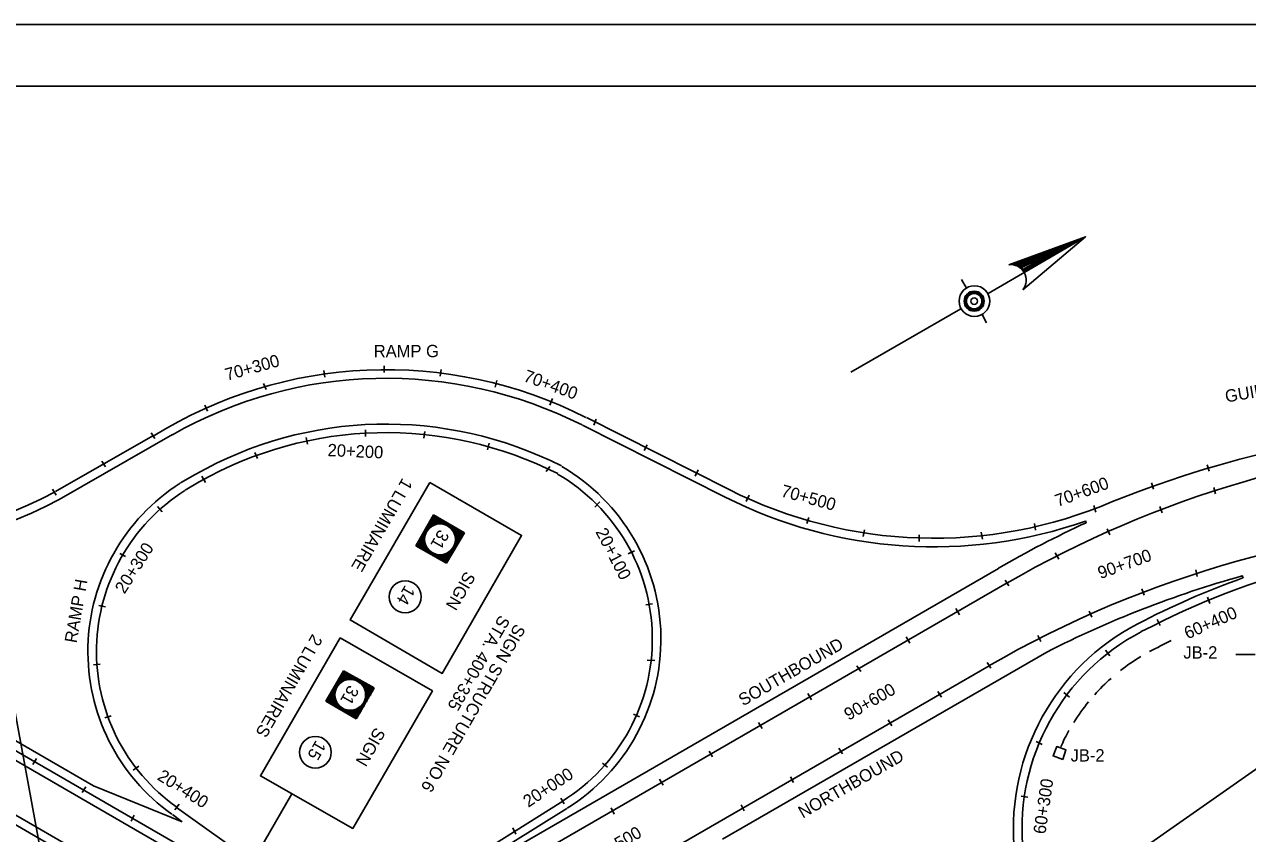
# Model space of a CAD drawing. Extents: x 36 to 2622, y -5330 to 219.
# Drawn here: x 2003.5 to 2300.3, y -4338.2 to -4141.8 of the extents above; entities that cross this region are included whole.
import ezdxf

# ---------------------------------------------------------------- set-up
doc = ezdxf.new("R2010")
doc.units = 0
for name, color, linetype in [('1', 7, 'Continuous'), ('2', 7, 'Continuous'), ('PLT-BNDY', 7, 'Continuous')]:
    doc.layers.add(name, color=color, linetype=linetype)

msp = doc.modelspace()

# ---------------------------------------------------------------- linework, layer by layer
at = {"layer": '1'}
msp.add_line((1757.86, -4156.83), (2543.86, -4156.83), dxfattribs=at)
at = {"layer": '2'}
for p, q in [((2538.01, -4157.41), (1748.46, -4710.54)), ((2260.98, -4193.33), (2237.36, -4207.08)), ((2258.36, -4194.58), (2259.61, -4193.95)), ((2242.86, -4200.08), (2243.73, -4199.83)), ((2244.36, -4200.2), (2245.48, -4200.83)), ((2232.11, -4205.83), (2230.86, -4203.7)), ((2230.73, -4210.83), (2203.98, -4226.2)), ((2235.86, -4212.2), (2236.98, -4214.2)), ((1827.86, -4220.2), (2072.73, -4361.7)), ((1828.86, -4218.45), (2074.48, -4360.33)), ((1984.73, -4219.33), (2015.11, -4384.7)), ((2076.36, -4227.45), (2076.11, -4225.83)), ((2090.73, -4226.33), (2090.73, -4224.7)), ((2104.36, -4227.2), (2104.61, -4225.58)), ((2062.11, -4230.45), (2061.48, -4228.95)), ((2117.73, -4229.83), (2118.11, -4228.2)), ((1820.98, -4231.95), (2055.23, -4367.2)), ((1822.11, -4230.2), (2060.86, -4368.08)), ((2130.98, -4234.2), (2131.61, -4232.58)), ((2047.86, -4235.7), (2047.23, -4234.2)), ((2139.86, -4237.2), (2174.48, -4254.7)), ((2141.61, -4239.08), (2142.23, -4237.58)), ((2034.61, -4241.7), (2010.98, -4255.2)), ((2039.36, -4241.33), (2011.86, -4257.08)), ((2035.11, -4242.33), (2034.23, -4240.95)), ((2086.23, -4241.83), (2086.23, -4240.2)), ((2100.36, -4242.2), (2100.61, -4240.58)), ((2138.86, -4239.08), (2173.48, -4256.58)), ((2072.11, -4243.7), (2071.86, -4242.08)), ((2115.86, -4245.08), (2116.23, -4243.45)), ((2153.86, -4245.2), (2154.61, -4243.83)), ((2059.98, -4247.2), (2059.36, -4245.7)), ((2023.11, -4249.2), (2022.23, -4247.83)), ((2130.98, -4249.08), (2130.11, -4250.33)), ((2166.23, -4251.45), (2166.98, -4249.95)), ((2290.48, -4248.7), (2290.98, -4250.2)), ((2041.36, -4253.08), (2044.86, -4251.08)), ((2042.48, -4254.83), (2045.86, -4252.83)), ((2047.36, -4252.95), (2046.48, -4251.45)), ((2277.48, -4254.58), (2276.98, -4253.08)), ((1898.11, -4256.08), (2020.23, -4326.58)), ((2011.11, -4256.08), (2010.23, -4254.58)), ((2179.36, -4256.08), (2178.61, -4257.58)), ((2292.11, -4254.2), (2292.48, -4255.7)), ((2036.86, -4260.08), (2035.73, -4258.83)), ((2141.86, -4258.95), (2143.11, -4257.7)), ((2262.98, -4258.58), (2263.48, -4260.2)), ((2279.61, -4260.33), (2278.98, -4258.83)), ((2193.86, -4261.45), (2193.36, -4262.95)), ((2261.11, -4262.83), (2260.98, -4262.33)), ((2207.36, -4264.45), (2206.98, -4266.08)), ((2235.61, -4265.08), (2235.98, -4266.7)), ((2248.61, -4262.95), (2248.86, -4264.58)), ((2266.23, -4264.2), (2266.86, -4265.7)), ((2220.61, -4265.7), (2220.61, -4267.33)), ((2026.61, -4270.2), (2027.98, -4270.95)), ((2151.48, -4269.58), (2149.98, -4270.33)), ((2254.48, -4271.58), (2253.61, -4270.08)), ((2239.86, -4273.83), (2104.11, -4352.2)), ((2287.73, -4274.2), (2288.11, -4275.83)), ((1954.61, -4443.2), (2241.98, -4277.33)), ((2242.36, -4278.08), (2241.48, -4276.7)), ((2298.98, -4275.58), (2299.23, -4276.2)), ((2275.23, -4280.33), (2274.61, -4278.83)), ((2023.11, -4283.2), (2021.48, -4282.83)), ((2154.23, -4282.7), (2155.86, -4282.45)), ((2291.11, -4282.33), (2290.61, -4280.83)), ((2230.36, -4285.08), (2229.48, -4283.58)), ((2261.86, -4284.2), (2262.48, -4285.7)), ((2279.11, -4287.7), (2278.36, -4286.2)), ((2218.36, -4291.95), (2217.48, -4290.45)), ((2250.11, -4291.58), (2249.36, -4290.08)), ((2251.61, -4294.2), (2172.86, -4339.58)), ((2266.86, -4295.08), (2265.86, -4293.7)), ((2302.11, -4294.7), (2297.48, -4294.7)), ((1962.23, -4456.45), (2237.61, -4297.45)), ((2020.23, -4297.2), (2021.86, -4297.08)), ((2156.48, -4296.2), (2154.61, -4296.08)), ((2206.48, -4298.83), (2205.48, -4297.45)), ((2237.98, -4298.08), (2237.11, -4296.7)), ((2194.48, -4305.7), (2193.61, -4304.2)), ((2225.98, -4305.08), (2225.11, -4303.7)), ((2257.11, -4305.08), (2255.73, -4303.95)), ((2024.48, -4309.58), (2022.98, -4310.08)), ((2151.23, -4309.2), (2152.73, -4309.83)), ((2182.48, -4312.7), (2181.61, -4311.2)), ((2213.98, -4312.08), (2213.11, -4310.58)), ((2248.98, -4315.83), (2250.48, -4316.58)), ((2170.48, -4319.58), (2169.61, -4318.2)), ((2201.98, -4318.83), (2201.11, -4317.45)), ((2005.48, -4321.45), (2006.36, -4319.95)), ((2031.23, -4321.83), (2029.86, -4322.83)), ((2143.73, -4321.08), (2144.98, -4322.08)), ((2158.48, -4326.45), (2157.61, -4324.95)), ((2190.11, -4325.83), (2189.36, -4324.45)), ((2017.48, -4328.2), (2018.36, -4326.83)), ((2020.23, -4326.58), (2041.73, -4335.33)), ((2068.36, -4328.58), (2051.73, -4357.33)), ((2134.11, -4330.33), (2093.36, -4355.83)), ((2133.61, -4329.58), (2134.48, -4330.95)), ((2246.98, -4329.33), (2245.36, -4329.08)), ((2029.36, -4335.2), (2030.11, -4333.7)), ((2039.36, -4333.58), (2041.73, -4335.33)), ((2039.98, -4332.45), (2040.98, -4331.08)), ((2078.11, -4358.7), (2040.36, -4331.83)), ((2135.11, -4332.08), (2103.61, -4351.7)), ((2146.61, -4333.45), (2145.86, -4331.95)), ((2178.11, -4332.7), (2177.36, -4331.2)), ((2121.98, -4336.83), (2122.73, -4338.33))]:
    msp.add_line(p, q, dxfattribs=at)
for points in [[(2245.73, -4206.2), (2260.98, -4193.33), (2242.36, -4200.2)], [(2245.98, -4201.58), (2258.36, -4194.58), (2243.86, -4199.95), (2256.11, -4195.83), (2245.73, -4201.33), (2253.86, -4196.7), (2244.36, -4200.08), (2251.61, -4197.83), (2245.48, -4200.83), (2249.11, -4198.7), (2244.98, -4200.33), (2247.11, -4199.7), (2245.11, -4200.45)], [(2243.48, -4199.95), (2245.11, -4200.2), (2246.11, -4201.95)], [(2098.48, -4268.33), (2102.73, -4260.83)], [(2102.73, -4260.83), (2110.23, -4265.2)], [(2105.86, -4272.58), (2110.23, -4265.2)], [(2098.48, -4268.33), (2105.86, -4272.58)], [(2076.61, -4306.08), (2080.86, -4298.7)], [(2080.86, -4298.7), (2088.36, -4302.83)], [(2083.98, -4310.33), (2088.36, -4302.83)], [(2076.61, -4306.08), (2083.98, -4310.33)]]:
    msp.add_lwpolyline(points, dxfattribs=at)
for points in [[(2101.86, -4252.95), (2082.48, -4286.33), (2104.86, -4299.33), (2124.11, -4265.83)], [(2080.11, -4290.7), (2060.73, -4324.2), (2083.11, -4336.95), (2102.48, -4303.58)], [(2255.48, -4320.2), (2256.23, -4317.83), (2253.98, -4317.08), (2253.11, -4319.33)]]:
    msp.add_lwpolyline(points, close=True, dxfattribs=at)
for centre, radius in [((2234.01, -4208.97), 3.73), ((2233.95, -4208.98), 2.43), ((2233.95, -4208.98), 2.35), ((2233.95, -4208.98), 2.34), ((2233.95, -4208.98), 2.3), ((2233.95, -4208.98), 2.27), ((2233.95, -4208.98), 2.22), ((2233.95, -4208.98), 2.16), ((2233.95, -4208.98), 2.08), ((2233.95, -4208.98), 2.06), ((2233.95, -4208.98), 2.04), ((2233.95, -4208.98), 2.03), ((2233.95, -4208.98), 2.01), ((2233.95, -4208.98), 1.98), ((2233.95, -4208.98), 1.98), ((2233.95, -4208.98), 1.87), ((2233.95, -4208.98), 0.775), ((2104.31, -4266.79), 4.13), ((2104.31, -4266.79), 3.95), ((2104.31, -4266.79), 3.74), ((2095.85, -4280.73), 3.86), ((2082.52, -4304.52), 4.13), ((2082.52, -4304.52), 3.95), ((2082.52, -4304.52), 3.74), ((2074.06, -4318.46), 3.86)]:
    msp.add_circle(centre, radius, dxfattribs=at)
for centre, radius, start, end in [((2242.84, -4203.85), 3.74, 320.7497, 97.5141), ((2367.04, -4505.07), 266.71, 91.5362, 111.9146), ((2373.19, -4504.77), 262.56, 92.7744, 119.9997), ((2109.48, -4290.98), 48.44, 301.9999, 59.7607), ((1956.71, -4152.82), 115.91, 240.4381, 297.8815), ((2067.29, -4294.01), 48.44, 122.5087, 234.6076), ((2109.48, -4290.98), 46.36, 301.9999, 59.7607), ((1956.71, -4152.82), 117.99, 240.4381, 297.8815), ((2067.29, -4294.01), 46.36, 122.5087, 234.6076), ((2224.13, -4156.21), 112.38, 243.2309, 289.1565), ((2224.13, -4156.21), 110.3, 243.2309, 293.1526), ((2104.31, -4266.79), 4.32, 66.379, 143.0962), ((2104.31, -4266.79), 4.53, 78.594, 131.2253), ((2104.31, -4266.79), 4.73, 84.8374, 125.031), ((2104.31, -4266.79), 4.89, 88.4912, 121.3964), ((2104.31, -4266.79), 5.06, 92.0046, 117.8978), ((2104.31, -4266.79), 5.26, 95.2513, 114.6623), ((2104.31, -4266.79), 5.45, 97.9632, 111.9586), ((2104.31, -4266.79), 5.62, 100.1586, 109.769), ((2104.31, -4266.79), 5.8, 102.2128, 107.7199), ((2368.82, -4524.84), 262.56, 91.4216, 119.9997), ((2104.31, -4266.79), 4.32, 156.9038, 233.0962), ((2104.31, -4266.79), 4.32, 336.379, 53.621), ((2104.31, -4266.79), 4.53, 348.594, 41.406), ((2104.31, -4266.79), 4.73, 354.8374, 35.1626), ((2104.31, -4266.79), 4.89, 358.4912, 31.5088), ((2104.31, -4266.79), 5.06, 2.0046, 27.9954), ((2104.31, -4266.79), 5.26, 5.2513, 24.7486), ((2104.31, -4266.79), 5.45, 7.9632, 22.0368), ((2104.31, -4266.79), 5.62, 10.1586, 19.8414), ((2104.31, -4266.79), 5.8, 12.2128, 17.7872), ((2373.19, -4504.77), 266.71, 114.8411, 120), ((2104.31, -4266.79), 5.8, 192.2801, 197.7199), ((2104.31, -4266.79), 5.62, 190.231, 199.769), ((2104.31, -4266.79), 5.45, 188.0414, 201.9586), ((2104.31, -4266.79), 5.26, 185.3377, 204.6623), ((2104.31, -4266.79), 5.06, 182.1022, 207.8978), ((2104.31, -4266.79), 4.89, 178.6036, 211.3964), ((2104.31, -4266.79), 4.73, 174.969, 215.031), ((2104.31, -4266.79), 4.53, 168.7747, 221.2253), ((2367.06, -4466.26), 199.8, 91.7208, 117.5941), ((2104.31, -4266.79), 4.32, 246.9038, 323.621), ((2104.31, -4266.79), 4.53, 258.7747, 311.406), ((2104.31, -4266.79), 4.73, 264.969, 305.1626), ((2104.31, -4266.79), 4.89, 268.6036, 301.5088), ((2104.31, -4266.79), 5.06, 272.1022, 297.9954), ((2104.31, -4266.79), 5.26, 275.3377, 294.7487), ((2104.31, -4266.79), 5.45, 278.0414, 292.0368), ((2104.31, -4266.79), 5.62, 280.231, 289.8414), ((2104.31, -4266.79), 5.8, 282.2801, 287.7872), ((2368.82, -4524.84), 258.79, 105.6541, 116.9391), ((2367.06, -4466.26), 201.88, 109.6523, 117.594), ((2299.5, -4337), 56.03, 117.5941, 184.4997), ((2299.5, -4337), 53.94, 117.5941, 184.4997), ((2367.06, -4466.26), 194.59, 115.9864, 117.7277), ((2299.5, -4337), 48.74, 121.0166, 127.9938), ((2082.52, -4304.52), 4.32, 66.379, 143.0962), ((2082.52, -4304.52), 4.53, 78.594, 131.2253), ((2082.52, -4304.52), 4.73, 84.8374, 125.031), ((2082.52, -4304.52), 4.89, 88.4912, 121.3964), ((2082.52, -4304.52), 5.06, 92.0046, 117.8978), ((2082.52, -4304.52), 5.26, 95.2513, 114.6623), ((2082.52, -4304.52), 5.45, 97.9632, 111.9586), ((2082.52, -4304.52), 5.62, 100.1586, 109.769), ((2082.52, -4304.52), 5.8, 102.2128, 107.7199), ((2082.52, -4304.52), 4.32, 336.379, 53.621), ((2299.5, -4337), 48.74, 131.538, 138.1475), ((2082.52, -4304.52), 4.73, 174.969, 215.031), ((2082.52, -4304.52), 4.53, 168.7747, 221.2253), ((2082.52, -4304.52), 4.32, 156.9038, 233.0962), ((2082.52, -4304.52), 4.53, 348.594, 41.406), ((2082.52, -4304.52), 4.73, 354.8374, 35.1626), ((2082.52, -4304.52), 4.89, 358.4912, 31.5088), ((2082.52, -4304.52), 5.06, 2.0046, 27.9954), ((2082.52, -4304.52), 5.26, 5.2513, 24.7486), ((2082.52, -4304.52), 5.45, 7.9632, 22.0368), ((2082.52, -4304.52), 5.62, 10.1586, 19.8414), ((2082.52, -4304.52), 5.8, 12.2128, 17.7872), ((2082.52, -4304.52), 5.8, 192.2801, 197.7199), ((2082.52, -4304.52), 5.62, 190.231, 199.769), ((2082.52, -4304.52), 5.45, 188.0414, 201.9586), ((2082.52, -4304.52), 5.26, 185.3377, 204.6623), ((2082.52, -4304.52), 5.06, 182.1022, 207.8978), ((2082.52, -4304.52), 4.89, 178.6036, 211.3964), ((2082.52, -4304.52), 4.32, 246.9038, 323.621), ((2299.5, -4337), 48.74, 140.7918, 148.0556), ((2082.52, -4304.52), 4.53, 258.7747, 311.406), ((2082.52, -4304.52), 4.73, 264.969, 305.1626), ((2082.52, -4304.52), 4.89, 268.6036, 301.5088), ((2082.52, -4304.52), 5.06, 272.1022, 297.9954), ((2082.52, -4304.52), 5.26, 275.3377, 294.7487), ((2082.52, -4304.52), 5.45, 278.0414, 292.0368), ((2082.52, -4304.52), 5.62, 280.231, 289.8414), ((2082.52, -4304.52), 5.8, 282.2801, 287.7872), ((2299.5, -4337), 48.76, 150.788, 155.9654)]:
    msp.add_arc(centre, radius, start, end, dxfattribs=at)
for major_axis, ratio, start_param, end_param in [((-68.48, 83.33), 0.993482, 5.130466, 6.153097), ((-67.16, 81.72), 0.993354, 5.130512, 6.114022), ((-60.1, 73.12), 0.992572, 5.130512, 6.114022), ((-58.78, 71.52), 0.992405, 5.130512, 6.114022)]:
    msp.add_ellipse((2091.88, -4333.18), major_axis=major_axis, ratio=ratio, start_param=start_param, end_param=end_param, dxfattribs=at)
at = {"layer": 'PLT-BNDY'}
msp.add_lwpolyline([(1717.86, -4141.83), (2558.86, -4141.83), (2558.86, -4735.83), (1717.86, -4735.83)], close=True, dxfattribs=at)

# ---------------------------------------------------------------- texts
at = {"layer": '2'}
for s, p in [('RAMP G', (2088.23, -4222.58)), ('JB-2', (2284.73, -4295.72)), ('JB-2', (2257.36, -4320.7))]:
    msp.add_text(s, height=2.996, dxfattribs=at).set_placement(p)
for s, height, rotation, p in [('70+300', 3, 15.5955, (2052.61, -4228.33)), ('70+400', 3, 340.1256, (2124.36, -4228.33)), ('GUIDE RAIL (TYP.)', 2.9955, 9.5266, (2295.11, -4233.58)), ('20+200', 3, 357.5003, (2076.98, -4246.58)), ('1 LUMINAIRE', 2.9955, 240, (2095.23, -4251.7)), ('70+500', 3, 344.742, (2186.86, -4256.33)), ('70+600', 3, 20, (2254.23, -4258.95)), ('31', 2.996, 240, (2104.11, -4264.2)), ('20+100', 3, 297.3246, (2141.98, -4264.95)), ('20+300', 3, 57.5003, (2027.73, -4280.2)), ('90+700', 3, 20, (2264.61, -4276.45)), ('RAMP H', 2.996, 80.1822, (2016.11, -4292.08)), ('SIGN', 2.996, 240, (2110.48, -4274.33)), ('14', 2.996, 240, (2095.86, -4277.7)), ('60+400', 3, 23.629, (2285.73, -4291.08)), ('STA. 400+335', 2.9955, 240, (2118.86, -4284.95)), ('SIGN STRUCTURE NO.6', 2.9955, 240, (2122.61, -4287.08)), ('2 LUMINAIRES', 2.9955, 240, (2073.36, -4289.58)), ('SOUTHBOUND', 2.996, 30.0015, (2177.86, -4307.33)), ('31', 2.996, 240, (2082.23, -4301.95)), ('90+600', 3, 30, (2203.48, -4310.83)), ('SIGN', 2.996, 240, (2088.61, -4312.2)), ('15', 2.996, 240, (2074.23, -4315.33)), ('NORTHBOUND', 2.996, 30.0015, (2192.36, -4334.58)), ('20+400', 3, 327.5003, (2035.48, -4324.95)), ('20+000', 3, 33.5207, (2125.73, -4331.95)), ('60+300', 3, 81.6732, (2251.23, -4338.45)), ('90+500', 3, 30, (2141.86, -4345.58))]:
    msp.add_text(s, height=height, rotation=rotation, dxfattribs=at).set_placement(p)

doc.saveas('drawing.dxf')
